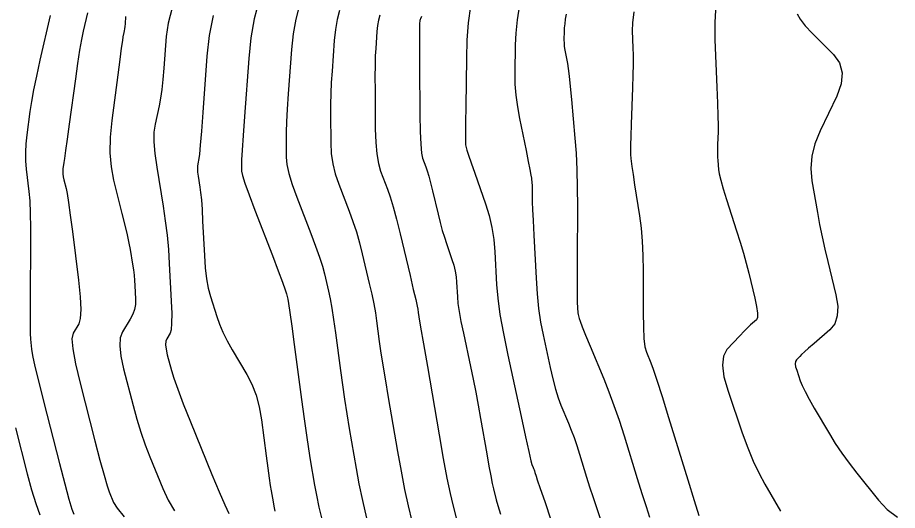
# Model space of a CAD drawing. Extents: x 2082232 to 2083549, y 592624 to 593832.
# Drawn here: x 2083189.3 to 2083244.5, y 593372.3 to 593403.2 of the extents above; entities that cross this region are included whole.
import ezdxf

# ---------------------------------------------------------------- set-up
doc = ezdxf.new("R2010")
doc.units = 0
doc.layers.add('DT_X_Contour_Major', color=7, linetype='Continuous')
doc.layers.add('DT_X_Contour_Minor', color=7, linetype='Continuous')

msp = doc.modelspace()

# ---------------------------------------------------------------- linework, layer by layer
at = {"layer": 'DT_X_Contour_Major'}
for points in [[(2083204.428, 593404.213), (2083204.14, 593403.138), (2083203.928, 593401.949), (2083203.792, 593400.646), (2083203.53, 593397.02), (2083203.444, 593395.81), (2083203.383, 593394.903), (2083203.346, 593394.298), (2083203.335, 593393.995), (2083203.338, 593393.588), (2083203.391, 593393.321), (2083203.547, 593392.824), (2083203.806, 593392.099), (2083204.168, 593391.143), (2083205.27, 593388.29), (2083205.636, 593387.338), (2083205.906, 593386.622), (2083206.079, 593386.142), (2083206.157, 593385.898), (2083206.236, 593385.563), (2083206.284, 593385.291), (2083206.367, 593384.727), (2083206.485, 593383.871), (2083206.639, 593382.722), (2083207.096, 593379.269), (2083207.259, 593378.062), (2083207.404, 593377.03), (2083207.532, 593376.173), (2083207.643, 593375.49), (2083207.915, 593373.904), (2083208.036, 593373.259), (2083208.195, 593372.516), (2083208.393, 593371.674)], [(2083217.686, 593403.937), (2083217.558, 593402.883), (2083217.475, 593401.795), (2083217.436, 593400.675), (2083217.393, 593397.643), (2083217.38, 593396.64), (2083217.375, 593395.904), (2083217.378, 593395.436), (2083217.388, 593395.235), (2083217.425, 593395.056), (2083217.469, 593394.906), (2083217.573, 593394.592), (2083217.736, 593394.112), (2083217.959, 593393.466), (2083218.634, 593391.526), (2083218.86, 593390.793), (2083219.033, 593390.049), (2083219.153, 593389.294), (2083219.22, 593388.528), (2083219.328, 593386.47), (2083219.402, 593385.615), (2083219.544, 593384.593), (2083219.755, 593383.403), (2083220.033, 593382.046), (2083220.867, 593378.204), (2083221.144, 593376.935), (2083221.349, 593376.01), (2083221.484, 593375.427), (2083221.548, 593375.189), (2083221.623, 593375.009), (2083221.651, 593374.94), (2083221.678, 593374.865), (2083221.706, 593374.785), (2083221.733, 593374.7), (2083221.806, 593374.466), (2083221.884, 593374.229), (2083222.067, 593373.695), (2083222.353, 593372.862), (2083222.742, 593371.732)], [(2083191.336, 593403.335), (2083190.699, 593400.534), (2083190.48, 593399.546), (2083190.302, 593398.683), (2083190.165, 593397.943), (2083190.068, 593397.329), (2083189.865, 593395.855), (2083189.805, 593395.306), (2083189.781, 593394.765), (2083189.791, 593394.232), (2083189.836, 593393.706), (2083190.002, 593392.314), (2083190.055, 593391.712), (2083190.091, 593390.951), (2083190.109, 593390.031), (2083190.109, 593388.951), (2083190.087, 593385.858), (2083190.082, 593384.813), (2083190.084, 593383.998), (2083190.094, 593383.413), (2083190.11, 593383.057), (2083190.164, 593382.414), (2083190.228, 593382.025), (2083190.379, 593381.337), (2083190.617, 593380.352), (2083190.942, 593379.069), (2083191.926, 593375.251), (2083192.258, 593373.979), (2083192.517, 593373.024), (2083192.704, 593372.387), (2083192.817, 593372.068)], [(2083238.181, 593403.446), (2083238.374, 593403.106), (2083238.688, 593402.703), (2083239.123, 593402.236), (2083240.447, 593400.906), (2083240.832, 593400.368), (2083240.996, 593399.751), (2083240.937, 593399.055), (2083240.657, 593398.281), (2083239.613, 593396.11), (2083239.287, 593395.305), (2083239.092, 593394.515), (2083239.028, 593393.741), (2083239.095, 593392.984), (2083239.447, 593390.985), (2083239.587, 593390.231), (2083239.741, 593389.47), (2083239.909, 593388.7), (2083240.092, 593387.923), (2083240.599, 593385.838), (2083240.719, 593385.114), (2083240.697, 593384.505), (2083240.535, 593384.011), (2083240.232, 593383.633), (2083239.236, 593382.776), (2083238.899, 593382.485), (2083238.637, 593382.254), (2083238.449, 593382.082), (2083238.336, 593381.971), (2083238.132, 593381.754), (2083238.076, 593381.652), (2083238.061, 593381.509), (2083238.085, 593381.324), (2083238.15, 593381.098), (2083238.376, 593380.439), (2083238.495, 593380.147), (2083238.681, 593379.765), (2083238.934, 593379.294), (2083239.254, 593378.733), (2083240.198, 593377.118), (2083240.571, 593376.51), (2083240.983, 593375.895), (2083241.434, 593375.274), (2083241.923, 593374.646), (2083243.279, 593372.964), (2083243.83, 593372.379), (2083244.465, 593371.887)]]:
    msp.add_lwpolyline(points, dxfattribs=at)
at = {"layer": 'DT_X_Contour_Minor'}
for points in [[(2083193.67, 593403.51), (2083193.407, 593402.352), (2083193.302, 593401.839), (2083193.185, 593401.169), (2083193.056, 593400.343), (2083192.916, 593399.361), (2083192.525, 593396.532), (2083192.394, 593395.586), (2083192.295, 593394.868), (2083192.228, 593394.379), (2083192.193, 593394.118), (2083192.142, 593393.729), (2083192.131, 593393.576), (2083192.138, 593393.41), (2083192.163, 593393.23), (2083192.205, 593393.036), (2083192.341, 593392.502), (2083192.403, 593392.183), (2083192.489, 593391.627), (2083192.597, 593390.834), (2083192.729, 593389.804), (2083193.11, 593386.741), (2083193.218, 593385.709), (2083193.258, 593384.91), (2083193.229, 593384.344), (2083193.131, 593384.012), (2083192.778, 593383.435), (2083192.705, 593383.077), (2083192.753, 593382.434), (2083192.922, 593381.506), (2083193.211, 593380.294), (2083194.141, 593376.683), (2083194.459, 593375.467), (2083194.715, 593374.526), (2083194.91, 593373.862), (2083195.043, 593373.473), (2083195.315, 593372.805), (2083195.53, 593372.456), (2083195.969, 593371.91)], [(2083198.993, 593403.82), (2083198.737, 593402.854), (2083198.616, 593402.034), (2083198.472, 593400.04), (2083198.412, 593399.332), (2083198.342, 593398.702), (2083198.262, 593398.151), (2083198.171, 593397.678), (2083197.913, 593396.523), (2083197.847, 593396.029), (2083197.843, 593395.416), (2083197.9, 593394.681), (2083198.019, 593393.826), (2083198.418, 593391.387), (2083198.555, 593390.476), (2083198.665, 593389.573), (2083198.749, 593388.679), (2083198.807, 593387.793), (2083198.928, 593385.44), (2083198.957, 593384.652), (2083198.956, 593384.053), (2083198.923, 593383.641), (2083198.859, 593383.418), (2083198.648, 593383.074), (2083198.591, 593382.914), (2083198.578, 593382.694), (2083198.608, 593382.414), (2083198.682, 593382.072), (2083198.937, 593381.081), (2083199.084, 593380.602), (2083199.333, 593379.906), (2083199.683, 593378.994), (2083200.137, 593377.866), (2083201.481, 593374.569), (2083201.936, 593373.473), (2083202.292, 593372.657), (2083202.55, 593372.122)], [(2083206.956, 593403.932), (2083206.736, 593403.111), (2083206.574, 593402.202), (2083206.47, 593401.207), (2083206.27, 593398.437), (2083206.205, 593397.477), (2083206.159, 593396.676), (2083206.133, 593396.033), (2083206.126, 593395.549), (2083206.134, 593394.47), (2083206.178, 593394.009), (2083206.303, 593393.436), (2083206.51, 593392.752), (2083206.799, 593391.955), (2083207.678, 593389.681), (2083207.978, 593388.883), (2083208.221, 593388.196), (2083208.406, 593387.619), (2083208.532, 593387.153), (2083208.792, 593386.055), (2083208.892, 593385.584), (2083208.997, 593384.994), (2083209.107, 593384.284), (2083209.223, 593383.456), (2083209.536, 593381.087), (2083209.659, 593380.193), (2083209.793, 593379.287), (2083209.937, 593378.37), (2083210.092, 593377.442), (2083210.518, 593374.95), (2083210.698, 593373.979), (2083210.916, 593372.936), (2083211.174, 593371.82)], [(2083209.485, 593403.65), (2083209.333, 593403.083), (2083209.221, 593402.456), (2083209.149, 593401.768), (2083209.011, 593399.854), (2083208.966, 593399.144), (2083208.935, 593398.449), (2083208.919, 593397.769), (2083208.917, 593397.104), (2083208.93, 593395.352), (2083208.965, 593394.697), (2083209.06, 593394.048), (2083209.215, 593393.405), (2083209.431, 593392.767), (2083210.086, 593391.072), (2083210.321, 593390.429), (2083210.537, 593389.77), (2083210.732, 593389.096), (2083210.907, 593388.407), (2083211.348, 593386.548), (2083211.5, 593385.877), (2083211.628, 593385.261), (2083211.73, 593384.698), (2083211.806, 593384.19), (2083211.976, 593382.905), (2083212.059, 593382.324), (2083212.181, 593381.545), (2083212.341, 593380.568), (2083212.54, 593379.393), (2083213.122, 593375.996), (2083213.342, 593374.769), (2083213.566, 593373.634), (2083213.793, 593372.592), (2083214.024, 593371.642)], [(2083220.758, 593404.01), (2083220.621, 593403.07), (2083220.535, 593402.237), (2083220.5, 593401.513), (2083220.474, 593399.727), (2083220.485, 593399.047), (2083220.538, 593398.346), (2083220.632, 593397.623), (2083220.767, 593396.88), (2083221.183, 593394.869), (2083221.321, 593394.196), (2083221.423, 593393.683), (2083221.488, 593393.33), (2083221.516, 593393.138), (2083221.543, 593392.839), (2083221.552, 593392.723), (2083221.558, 593392.595), (2083221.561, 593392.458), (2083221.562, 593392.311), (2083221.559, 593391.904), (2083221.565, 593391.644), (2083221.585, 593391.17), (2083221.617, 593390.48), (2083221.664, 593389.576), (2083221.804, 593386.878), (2083221.871, 593385.897), (2083221.967, 593384.977), (2083222.09, 593384.118), (2083222.243, 593383.321), (2083222.686, 593381.275), (2083222.854, 593380.552), (2083223.024, 593379.915), (2083223.196, 593379.365), (2083223.37, 593378.902), (2083223.838, 593377.783), (2083224.013, 593377.348), (2083224.186, 593376.88), (2083224.357, 593376.38), (2083224.528, 593375.848), (2083224.979, 593374.387), (2083225.165, 593373.798), (2083225.384, 593373.129), (2083225.635, 593372.379), (2083225.919, 593371.547)], [(2083227.941, 593403.562), (2083227.85, 593402.882), (2083227.831, 593402.388), (2083227.876, 593401.32), (2083227.887, 593400.863), (2083227.886, 593400.292), (2083227.873, 593399.608), (2083227.849, 593398.811), (2083227.768, 593396.533), (2083227.743, 593395.774), (2083227.727, 593395.204), (2083227.721, 593394.824), (2083227.725, 593394.634), (2083227.746, 593394.381), (2083227.768, 593394.206), (2083227.815, 593393.873), (2083227.889, 593393.38), (2083227.989, 593392.73), (2083228.29, 593390.782), (2083228.389, 593390.019), (2083228.46, 593389.192), (2083228.503, 593388.299), (2083228.518, 593387.342), (2083228.52, 593384.703), (2083228.534, 593383.806), (2083228.573, 593383.095), (2083228.637, 593382.57), (2083228.728, 593382.231), (2083229.002, 593381.574), (2083229.149, 593381.175), (2083229.384, 593380.471), (2083229.706, 593379.461), (2083230.116, 593378.145), (2083231.327, 593374.229), (2083231.726, 593372.936), (2083232.018, 593371.997)], [(2083233.084, 593404.023), (2083233.015, 593402.916), (2083233.023, 593401.808), (2083233.146, 593398.854), (2083233.186, 593397.847), (2083233.211, 593397.043), (2083233.221, 593396.442), (2083233.218, 593396.044), (2083233.19, 593395.251), (2083233.183, 593394.965), (2083233.183, 593394.701), (2083233.19, 593394.46), (2083233.205, 593394.241), (2083233.252, 593393.687), (2083233.297, 593393.413), (2083233.396, 593393.008), (2083233.549, 593392.471), (2083233.757, 593391.803), (2083234.382, 593389.846), (2083234.605, 593389.129), (2083234.805, 593388.449), (2083234.983, 593387.804), (2083235.138, 593387.194), (2083235.522, 593385.616), (2083235.637, 593385.088), (2083235.691, 593384.688), (2083235.687, 593384.416), (2083235.622, 593384.271), (2083235.372, 593384.056), (2083235.252, 593383.945), (2083235.08, 593383.774), (2083234.856, 593383.542), (2083234.58, 593383.25), (2083233.774, 593382.392), (2083233.552, 593381.987), (2083233.489, 593381.419), (2083233.586, 593380.686), (2083233.843, 593379.789), (2083234.74, 593377.177), (2083235.081, 593376.241), (2083235.43, 593375.392), (2083235.788, 593374.628), (2083236.154, 593373.951), (2083237.142, 593372.261)], [(2083196.067, 593403.27), (2083196.035, 593402.817), (2083196.021, 593402.655), (2083196.005, 593402.51), (2083195.986, 593402.382), (2083195.964, 593402.27), (2083195.903, 593401.995), (2083195.865, 593401.77), (2083195.797, 593401.301), (2083195.7, 593400.588), (2083195.573, 593399.63), (2083195.195, 593396.752), (2083195.096, 593395.71), (2083195.082, 593394.741), (2083195.153, 593393.847), (2083195.309, 593393.026), (2083195.84, 593390.936), (2083196.021, 593390.207), (2083196.167, 593389.587), (2083196.277, 593389.075), (2083196.352, 593388.673), (2083196.503, 593387.746), (2083196.555, 593387.402), (2083196.597, 593387.064), (2083196.628, 593386.732), (2083196.65, 593386.408), (2083196.693, 593385.551), (2083196.685, 593385.232), (2083196.626, 593384.919), (2083196.518, 593384.611), (2083196.359, 593384.308), (2083195.869, 593383.509), (2083195.736, 593383.139), (2083195.705, 593382.628), (2083195.775, 593381.976), (2083195.946, 593381.183), (2083196.539, 593378.882), (2083196.771, 593378.034), (2083197.024, 593377.216), (2083197.297, 593376.428), (2083197.59, 593375.67), (2083198.398, 593373.687), (2083198.733, 593372.964), (2083199.13, 593372.283)], [(2083201.557, 593403.343), (2083201.311, 593402.096), (2083201.165, 593400.797), (2083200.909, 593397.263), (2083200.822, 593396.088), (2083200.752, 593395.214), (2083200.699, 593394.64), (2083200.663, 593394.367), (2083200.59, 593394.039), (2083200.571, 593393.899), (2083200.57, 593393.725), (2083200.586, 593393.517), (2083200.62, 593393.274), (2083200.733, 593392.582), (2083200.775, 593392.254), (2083200.817, 593391.789), (2083200.859, 593391.186), (2083200.9, 593390.446), (2083201.01, 593388.29), (2083201.065, 593387.524), (2083201.146, 593386.842), (2083201.253, 593386.245), (2083201.387, 593385.732), (2083201.779, 593384.476), (2083201.951, 593383.991), (2083202.171, 593383.48), (2083202.441, 593382.942), (2083202.76, 593382.378), (2083203.675, 593380.837), (2083203.989, 593380.225), (2083204.245, 593379.547), (2083204.444, 593378.803), (2083204.585, 593377.991), (2083204.883, 593375.739), (2083204.986, 593374.968), (2083205.073, 593374.344), (2083205.142, 593373.868), (2083205.194, 593373.539), (2083205.311, 593372.857), (2083205.363, 593372.581), (2083205.431, 593372.262)], [(2083212.013, 593403.369), (2083211.929, 593403.056), (2083211.867, 593402.709), (2083211.828, 593402.329), (2083211.751, 593401.271), (2083211.727, 593400.811), (2083211.711, 593400.222), (2083211.705, 593399.504), (2083211.707, 593398.659), (2083211.725, 593396.234), (2083211.752, 593395.386), (2083211.816, 593394.66), (2083211.92, 593394.058), (2083212.062, 593393.579), (2083212.493, 593392.464), (2083212.664, 593391.975), (2083212.852, 593391.345), (2083213.058, 593390.574), (2083213.282, 593389.661), (2083213.904, 593387.04), (2083214.109, 593386.17), (2083214.258, 593385.528), (2083214.352, 593385.112), (2083214.39, 593384.923), (2083214.416, 593384.722), (2083214.459, 593384.455), (2083214.569, 593383.803), (2083214.746, 593382.766), (2083214.989, 593381.345), (2083215.726, 593377.043), (2083215.987, 593375.558), (2083216.216, 593374.332), (2083216.413, 593373.363), (2083216.579, 593372.653), (2083216.978, 593371.101)], [(2083214.621, 593403.275), (2083214.562, 593403.141), (2083214.542, 593403.088), (2083214.526, 593403.028), (2083214.514, 593402.962), (2083214.506, 593402.89), (2083214.492, 593402.689), (2083214.488, 593402.477), (2083214.488, 593401.994), (2083214.491, 593401.24), (2083214.498, 593400.214), (2083214.521, 593397.116), (2083214.538, 593396.074), (2083214.573, 593395.272), (2083214.625, 593394.711), (2083214.694, 593394.39), (2083214.901, 593393.855), (2083214.985, 593393.61), (2083215.082, 593393.278), (2083215.193, 593392.859), (2083215.317, 593392.352), (2083215.665, 593390.884), (2083215.795, 593390.355), (2083215.925, 593389.872), (2083216.055, 593389.434), (2083216.184, 593389.04), (2083216.528, 593388.051), (2083216.643, 593387.683), (2083216.731, 593387.321), (2083216.79, 593386.966), (2083216.822, 593386.616), (2083216.87, 593385.693), (2083216.907, 593385.291), (2083216.983, 593384.78), (2083217.096, 593384.158), (2083217.248, 593383.426), (2083217.703, 593381.327), (2083217.871, 593380.534), (2083218.031, 593379.729), (2083218.184, 593378.911), (2083218.331, 593378.082), (2083218.713, 593375.854), (2083218.846, 593375.091), (2083218.961, 593374.471), (2083219.057, 593373.995), (2083219.133, 593373.663), (2083219.312, 593372.969), (2083219.412, 593372.618), (2083219.577, 593372.087)], [(2083223.698, 593403.425), (2083223.641, 593403.108), (2083223.6, 593402.823), (2083223.574, 593402.571), (2083223.563, 593402.352), (2083223.555, 593401.811), (2083223.559, 593401.605), (2083223.575, 593401.393), (2083223.603, 593401.175), (2083223.644, 593400.95), (2083223.77, 593400.341), (2083223.822, 593400.028), (2083223.882, 593399.545), (2083223.951, 593398.893), (2083224.028, 593398.071), (2083224.247, 593395.654), (2083224.318, 593394.706), (2083224.366, 593393.676), (2083224.393, 593392.564), (2083224.398, 593391.369), (2083224.381, 593388.075), (2083224.377, 593386.979), (2083224.375, 593386.16), (2083224.377, 593385.62), (2083224.382, 593385.358), (2083224.399, 593385.029), (2083224.407, 593384.909), (2083224.419, 593384.797), (2083224.434, 593384.693), (2083224.452, 593384.595), (2083224.506, 593384.346), (2083224.564, 593384.168), (2083224.698, 593383.82), (2083224.907, 593383.303), (2083225.192, 593382.615), (2083226.053, 593380.557), (2083226.374, 593379.755), (2083226.693, 593378.895), (2083227.009, 593377.975), (2083227.322, 593376.996), (2083228.153, 593374.308), (2083228.446, 593373.367), (2083228.701, 593372.563), (2083228.918, 593371.895)], [(2083189.157, 593377.496), (2083189.899, 593374.613), (2083190.172, 593373.606), (2083190.434, 593372.749), (2083190.684, 593372.04)]]:
    msp.add_lwpolyline(points, dxfattribs=at)

doc.saveas('drawing.dxf')
